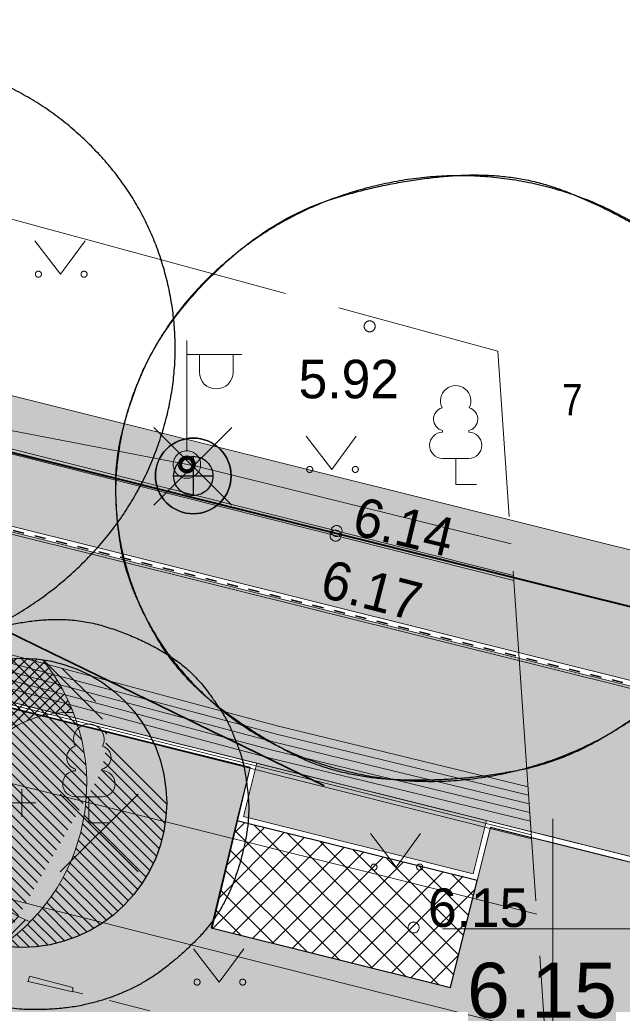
# Model space of a CAD drawing. Header units: metres. Extents: x 538891 to 1080079, y 6588829 to 13178720.
# Tile 566 of 656: x 539990 to 540001, y 6589299 to 6589317. Entities that reach past the tile are written whole.
import ezdxf

# ---------------------------------------------------------------- set-up
doc = ezdxf.new("R2010")
doc.units = ezdxf.units.M
doc.header["$LTSCALE"] = 0.4
for name, pattern in [('#9_VIA31', [1, 0.5, -0.5]), ('ASFBET', [3.125, 1.875, -1.25]), ('TOOPIIR', [17.5, 15, -2.5])]:
    doc.linetypes.add(name, pattern=pattern)
for name, color, linetype in [('DENDRO', 7, 'Continuous'), ('GEO', 7, 'Continuous'), ('KOLDE PST', 7, 'Continuous')]:
    doc.layers.add(name, color=color, linetype=linetype)
doc.styles.add('Arial Narrow', font='ARIALN.TTF')
doc.styles.add('HK Explorer Book', font='txt')
doc.styles.add('Swis721 Lt BT', font='swissl.ttf')
doc.linetypes.add('EP_KBL', pattern='A,0,[1,EP_KBL.shx,S=1,R=0,X=0,Y=-0.5],-18.999', length=18.999)
doc.linetypes.add('MP_KBL', pattern='A,0,[1,MP_KBL.shx,S=1,R=0,X=0,Y=-0.5],-18.999', length=18.999)
doc.linetypes.add('MP_OHL', pattern='A,0,[1,MP_OHL.shx,S=1,R=0,X=0,Y=-1.25],-79.9975', length=79.9975)

# ---------------------------------------------------------------- blocks, each defined once
blk = doc.blocks.new('#9_019061_PP_TL (2D)')
at = {"linetype": 'Continuous', "lineweight": 0, "true_color": 0xffdf7f}
blk.add_hatch(color=41, dxfattribs=at).paths.add_polyline_path([(540078.003, 6589286.742), (539977.647, 6589311.778), (539969.908, 6589313.555), (539852.414, 6589342.431), (539846.47, 6589343.924), (539792.574, 6589357.385), (539787.216, 6589358.722), (539640.499, 6589395.8), (539628.265, 6589398.679), (539563.853, 6589414.964), (539555.977, 6589416.819), (539478.729, 6589436.237), (539478.412, 6589434.976), (539555.642, 6589415.563), (539563.534, 6589413.704), (539630.826, 6589396.691), (539632.563, 6589396.291), (539640.055, 6589394.571), (539786.85, 6589357.474), (539792.259, 6589356.124), (539846.155, 6589342.663), (539852.104, 6589341.168), (539969.597, 6589312.292), (539977.344, 6589310.514), (540019.725, 6589299.941), (540032.932, 6589296.647), (540077.689, 6589285.481), (540077.696, 6589285.479)])
at = {"linetype": 'Continuous', "lineweight": 0, "true_color": 0xadadad}
h = blk.add_hatch(color=253, dxfattribs=at)
edge = h.paths.add_edge_path()
edge.add_line((539477.763, 6589431.943), (539486.257, 6589429.808))
edge.add_line((539486.257, 6589429.808), (539486.111, 6589429.226))
edge.add_line((539486.111, 6589429.226), (539487.565, 6589428.86))
edge.add_line((539487.565, 6589428.86), (539487.712, 6589429.442))
edge.add_line((539487.712, 6589429.442), (539555.659, 6589412.363))
edge.add_line((539555.659, 6589412.363), (539562.756, 6589410.649))
edge.add_line((539562.756, 6589410.649), (539566.807, 6589409.679))
edge.add_line((539566.807, 6589409.679), (539620.112, 6589396.202))
edge.add_arc((539619.597, 6589394.166), 2.1, -13.6535, 75.8113, ccw=False)
edge.add_line((539621.638, 6589393.67), (539620.716, 6589389.878))
edge.add_line((539620.716, 6589389.878), (539624.409, 6589388.981))
edge.add_line((539624.409, 6589388.981), (539625.313, 6589392.701))
edge.add_arc((539627.353, 6589392.205), 2.1, 75.8112, 166.3466, ccw=False)
edge.add_line((539627.868, 6589394.241), (539632.602, 6589393.044))
edge.add_line((539632.602, 6589393.044), (539643.072, 6589390.611))
edge.add_line((539643.072, 6589390.611), (539786.037, 6589354.482))
edge.add_line((539786.037, 6589354.482), (539792.301, 6589352.918))
edge.add_line((539792.301, 6589352.918), (539845.344, 6589339.67))
edge.add_line((539845.344, 6589339.67), (539851.412, 6589338.146))
edge.add_line((539851.412, 6589338.146), (539860.749, 6589335.851))
edge.add_line((539860.749, 6589335.851), (539968.699, 6589309.321))
edge.add_line((539968.699, 6589309.321), (539969.227, 6589309.197))
edge.add_line((539969.227, 6589309.197), (539974.974, 6589307.85))
edge.add_line((539974.974, 6589307.85), (539975.888, 6589307.636))
edge.add_line((539975.888, 6589307.636), (539978.942, 6589306.92))
edge.add_line((539978.942, 6589306.92), (540047.125, 6589289.911))
edge.add_arc((540046.617, 6589287.873), 2.1, -13.971, 75.9922, ccw=False)
edge.add_line((540048.655, 6589287.366), (540047.815, 6589283.99))
edge.add_line((540047.815, 6589283.99), (540051.503, 6589283.073))
edge.add_line((540051.503, 6589283.073), (540052.341, 6589286.444))
edge.add_arc((540054.379, 6589285.937), 2.1, 75.9922, 166.029, ccw=False)
edge.add_line((540054.887, 6589287.974), (540076.817, 6589282.503))
edge.add_line((540076.817, 6589282.503), (540083.44, 6589280.809))
edge.add_line((540083.44, 6589280.809), (540088.494, 6589279.535))
edge.add_arc((540094.458, 6589303.195), 24.4, 255.8537, 302.8232)
edge.add_line((540107.684, 6589282.691), (540136.951, 6589301.569))
edge.add_arc((540138.089, 6589299.804), 2.1, 48.2667, 122.8232, ccw=False)
edge.add_line((540139.487, 6589301.372), (540137.771, 6589305.668))
edge.add_line((540137.771, 6589305.668), (540106.057, 6589285.212))
edge.add_arc((540094.458, 6589303.195), 21.4, 255.8537, 302.8232, ccw=False)
edge.add_line((540089.227, 6589282.444), (540083.948, 6589283.775))
edge.add_line((540083.948, 6589283.775), (540077.664, 6589285.384))
edge.add_line((540077.664, 6589285.384), (540032.908, 6589296.55))
edge.add_line((540032.908, 6589296.55), (540019.7, 6589299.844))
edge.add_line((540019.7, 6589299.844), (539977.321, 6589310.417))
edge.add_line((539977.321, 6589310.417), (539969.574, 6589312.195))
edge.add_line((539969.574, 6589312.195), (539852.079, 6589341.071))
edge.add_line((539852.079, 6589341.071), (539846.13, 6589342.566))
edge.add_line((539846.13, 6589342.566), (539792.234, 6589356.027))
edge.add_line((539792.234, 6589356.027), (539786.826, 6589357.377))
edge.add_line((539786.826, 6589357.377), (539640.031, 6589394.474))
edge.add_line((539640.031, 6589394.474), (539632.54, 6589396.194))
edge.add_line((539632.54, 6589396.194), (539630.802, 6589396.594))
edge.add_line((539630.802, 6589396.594), (539563.511, 6589413.607))
edge.add_line((539563.511, 6589413.607), (539555.618, 6589415.466))
edge.add_line((539555.618, 6589415.466), (539478.485, 6589434.855))
edge.add_line((539478.485, 6589434.855), (539477.763, 6589431.943))
blk.add_hatch(color=253, dxfattribs=at).paths.add_polyline_path([(539998.8, 6589301.967), (539998.558, 6589300.996), (539994.386, 6589302.037), (539994.628, 6589303.007)])
at = {"color": 26, "linetype": 'Continuous', "lineweight": 9, "true_color": 0x7f1f00, "flags": 128}
for points in [[(539478.378, 6589434.84), (539555.609, 6589415.427), (539563.501, 6589413.568), (539630.793, 6589396.555), (539632.531, 6589396.155), (539640.022, 6589394.435), (539786.816, 6589357.338), (539792.225, 6589355.988), (539846.121, 6589342.527), (539852.07, 6589341.033), (539969.565, 6589312.156), (539977.312, 6589310.378), (540019.691, 6589299.806), (540032.898, 6589296.511), (540077.654, 6589285.345), (540083.938, 6589283.736), (540089.218, 6589282.406, 0.207862), (540106.079, 6589285.178), (540137.895, 6589305.701)], [(539478.412, 6589434.976), (539555.642, 6589415.563), (539563.534, 6589413.704), (539630.826, 6589396.691), (539632.563, 6589396.291), (539640.055, 6589394.571), (539786.85, 6589357.474), (539792.259, 6589356.124), (539846.155, 6589342.663), (539852.104, 6589341.168), (539969.597, 6589312.292), (539977.344, 6589310.514), (540019.725, 6589299.941), (540032.932, 6589296.647), (540077.689, 6589285.481), (540083.973, 6589283.872), (540089.252, 6589282.541, 0.207862), (540106.003, 6589285.296), (540137.819, 6589305.818)]]:
    blk.add_lwpolyline(points, format="xyb", dxfattribs=at)
at = {"color": 26, "linetype": '#9_VIA31', "lineweight": 35, "true_color": 0x7f1f00, "flags": 128}
blk.add_lwpolyline([(538967.148, 6589597.12), (538965.773, 6589591.531), (538963.436, 6589580.669, 0.090401), (538963.194, 6589573.008), (538965.83, 6589555.415, 0.276139), (538973.235, 6589546.397), (538977.322, 6589545.185), (538983.151, 6589543.647, 0.054191), (538991.031, 6589542.458), (538997.302, 6589542.197, -0.05419), (539002.245, 6589541.451), (539020.515, 6589536.63), (539037.121, 6589531.45, 0.091075), (539048.373, 6589530.086), (539075.144, 6589531.72, -0.076752), (539091.29, 6589530.226), (539160.926, 6589512.781), (539209.534, 6589500.512), (539288.549, 6589480.453, 0.019126), (539291.643, 6589479.792), (539316.116, 6589475.538), (539397.213, 6589455.141), (539432.331, 6589446.274), (539471.482, 6589436.614), (539478.395, 6589434.908), (539555.625, 6589415.495), (539563.518, 6589413.636), (539630.809, 6589396.623), (539632.547, 6589396.223), (539640.038, 6589394.503), (539786.833, 6589357.406), (539792.242, 6589356.056), (539846.138, 6589342.595), (539852.087, 6589341.1), (539969.581, 6589312.224), (539977.328, 6589310.446), (540019.708, 6589299.874), (540032.915, 6589296.579), (540077.671, 6589285.413), (540083.955, 6589283.804), (540089.235, 6589282.474, 0.207862), (540106.041, 6589285.237), (540137.857, 6589305.759)], format="xyb", dxfattribs=at)
at = {"color": 41, "linetype": 'Continuous', "lineweight": 9, "true_color": 0xffdf7f, "flags": 128}
blk.add_lwpolyline([(539640.055, 6589394.571), (539786.85, 6589357.474), (539792.259, 6589356.124), (539846.155, 6589342.663), (539852.104, 6589341.168), (539969.597, 6589312.292), (539977.344, 6589310.514), (540019.725, 6589299.941), (540032.932, 6589296.647), (540077.689, 6589285.481), (540077.696, 6589285.479), (540078.003, 6589286.742), (539977.647, 6589311.778), (539969.908, 6589313.555), (539852.414, 6589342.431), (539846.47, 6589343.924), (539792.574, 6589357.385), (539787.216, 6589358.722), (539640.499, 6589395.8)], dxfattribs=at)
at = {"color": 251, "linetype": 'Continuous', "lineweight": 9, "true_color": 0x5b5b5b, "flags": 128}
blk.add_lwpolyline([(539643.072, 6589390.611), (539786.037, 6589354.482), (539792.301, 6589352.918), (539845.344, 6589339.67), (539851.412, 6589338.146), (539860.749, 6589335.851), (539968.699, 6589309.321), (539969.227, 6589309.197), (539974.974, 6589307.85), (539975.888, 6589307.636), (539978.942, 6589306.92), (540047.125, 6589289.911, -0.414025)], format="xyb", dxfattribs=at)
blk.add_lwpolyline([(540032.908, 6589296.55), (540019.7, 6589299.844), (539977.321, 6589310.417), (539969.574, 6589312.195), (539852.079, 6589341.071), (539846.13, 6589342.566), (539792.234, 6589356.027), (539786.826, 6589357.377), (539640.031, 6589394.474)], dxfattribs=at)
at = {"color": 5, "linetype": 'Continuous', "lineweight": 40, "true_color": 0x0000ff, "flags": 128}
blk.add_lwpolyline([(539980.598, 6589314.023), (539980.382, 6589313.156, 0.414025), (539981.839, 6589310.733), (540020.039, 6589301.203, 0.462534), (540022.517, 6589302.979)], format="xyb", dxfattribs=at)
at = {"color": 5, "linetype": 'Continuous', "lineweight": 35, "true_color": 0x0000ff, "flags": 128}
blk.add_lwpolyline([(539989.811, 6589305.542), (539990.33, 6589305.289), (539990.922, 6589305), (539991.249, 6589304.841), (539991.534, 6589304.702), (539992.168, 6589304.394), (539992.89, 6589304.041), (539993.086, 6589303.946), (539993.875, 6589303.562), (539994.005, 6589303.498), (539994.12, 6589303.442), (539994.924, 6589303.05), (539995.843, 6589302.603), (539995.843, 6589302.602), (539995.849, 6589302.6)], dxfattribs=at)
at = {"color": 144, "linetype": 'Continuous', "lineweight": 9, "true_color": 0x007299, "flags": 128}
for points in [[(540048.31, 6589285.98), (540048.655, 6589287.366, 0.414025), (540047.125, 6589289.911), (539998.8, 6589301.967), (539998.558, 6589300.996), (539994.386, 6589302.037), (539994.628, 6589303.007), (539978.942, 6589306.92), (539975.888, 6589307.635)], [(540048.237, 6589286.101), (540048.558, 6589287.39, 0.414025), (540047.101, 6589289.814), (539998.873, 6589301.845), (539998.631, 6589300.875), (539994.265, 6589301.964), (539994.507, 6589302.935), (539978.919, 6589306.823), (539975.894, 6589307.531)]]:
    blk.add_lwpolyline(points, format="xyb", dxfattribs=at)
at = {"color": 251, "linetype": 'Continuous', "lineweight": 9, "true_color": 0x5b5b5b, "flags": 128}
blk.add_lwpolyline([(539998.8, 6589301.967), (539998.558, 6589300.996), (539994.386, 6589302.037), (539994.628, 6589303.007)], close=True, dxfattribs=at)
at = {"color": 5, "true_color": 0x0000ff, "insert": (539998.446, 6589298.877), "char_height": 1, "attachment_point": 4, "line_spacing_factor": 1.004016, "style": 'Swis721 Lt BT'}
blk.add_mtext('6.15', dxfattribs=at)
blk = doc.blocks.new('KOLDE PST TL')
at = {"color": 7}
blk.add_blockref('#9_019061_PP_TL (2D)', (0, 0), dxfattribs=at)
blk = doc.blocks.new('#13_Kolde pst HP -xref$0$likvideeritav')
at = {"color": 1, "linetype": 'Continuous', "lineweight": 25, "true_color": 0xff0000}
for p, q in [((0.707, -0.707), (-0.707, 0.707)), ((0.707, 0.707), (-0.707, -0.707))]:
    blk.add_line(p, q, dxfattribs=at)
blk = doc.blocks.new('#13_Kolde pst HP -xref$0$puu 26')
at = {"linetype": 'Continuous', "lineweight": 5, "true_color": 0x5ec967}
h = blk.add_hatch(dxfattribs=at)
h.set_pattern_fill('#13_ANSI31', color=93, style=0, pattern_type=2)
h.set_pattern_definition([(135, (-218818.79068, -2639434.54431), (-0.0942926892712, -0.0942926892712), [])])
edge = h.paths.add_edge_path()
edge.add_arc((547044.584, 6598586.707), 3.57, -55.6186, 39.1739, ccw=False)
edge.add_line((547046.6, 6598583.76), (547048.295, 6598586.71))
edge.add_arc((547046.977, 6598587.468), 1.521, 330.115, 450)
edge.add_arc((547046.977, 6598586.361), 2.628, 90, 180)
edge.add_arc((547046.977, 6598586.361), 2.628, 180, 270)
edge.add_arc((547046.977, 6598586.361), 2.628, 270, 360)
edge.add_line((547049.605, 6598586.361), (547047.351, 6598588.962))
at = {"linetype": 'Continuous', "lineweight": 5, "true_color": 0x00cc66}
h = blk.add_hatch(dxfattribs=at)
h.set_pattern_fill('#13_ANSI31_1', color=112, style=0, pattern_type=2)
h.set_pattern_definition([(45, (-218818.79068, -2639434.54431), (-0.0942926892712, 0.0942926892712), [])])
edge = h.paths.add_edge_path()
edge.add_arc((547044.584, 6598586.707), 3.57, 21.2491, 39.1739)
edge.add_arc((547046.977, 6598586.361), 2.628, 81.8007, 180)
edge.add_arc((547046.977, 6598586.361), 2.628, 180, 261.7546)
edge.add_arc((547044.584, 6598586.707), 3.57, 304.3814, 315.4139)
edge.add_arc((547047.826, 6598586.037), 1.965, 168.3315, 249.1605, ccw=False)
edge.add_arc((547047.826, 6598586.037), 1.965, 87.5025, 168.3315, ccw=False)
at = {"color": 114, "linetype": 'Continuous', "lineweight": 5, "true_color": 0x00994c}
for p, q in [((547046.977, 6598586.107), (547046.977, 6598586.615)), ((547046.723, 6598586.361), (547047.231, 6598586.361))]:
    blk.add_line(p, q, dxfattribs=at)
at = {"color": 13, "linetype": 'Continuous', "lineweight": 30, "true_color": 0xd8524f, "flags": 128}
blk.add_lwpolyline([(547049.605, 6598586.361), (547049.592, 6598586.103), (547049.554, 6598585.848), (547049.491, 6598585.598), (547049.405, 6598585.355), (547049.294, 6598585.122), (547049.162, 6598584.901), (547049.008, 6598584.694), (547048.835, 6598584.503), (547048.644, 6598584.329), (547048.437, 6598584.176), (547048.215, 6598584.043), (547047.982, 6598583.933), (547047.74, 6598583.846), (547047.489, 6598583.783), (547047.234, 6598583.746), (547046.977, 6598583.733), (547046.719, 6598583.746), (547046.464, 6598583.783), (547046.214, 6598583.846), (547045.971, 6598583.933), (547045.738, 6598584.043), (547045.517, 6598584.176), (547045.31, 6598584.329), (547045.118, 6598584.503), (547044.945, 6598584.694), (547044.792, 6598584.901), (547044.659, 6598585.122), (547044.549, 6598585.355), (547044.462, 6598585.598), (547044.399, 6598585.848), (547044.361, 6598586.103), (547044.349, 6598586.361), (547044.361, 6598586.618), (547044.399, 6598586.873), (547044.462, 6598587.124), (547044.549, 6598587.366), (547044.659, 6598587.6), (547044.792, 6598587.821), (547044.945, 6598588.028), (547045.118, 6598588.219), (547045.31, 6598588.392), (547045.517, 6598588.546), (547045.738, 6598588.678), (547045.971, 6598588.789), (547046.214, 6598588.876), (547046.464, 6598588.938), (547046.719, 6598588.976), (547046.977, 6598588.989), (547047.234, 6598588.976), (547047.489, 6598588.938), (547047.74, 6598588.876), (547047.982, 6598588.789), (547048.215, 6598588.678), (547048.437, 6598588.546), (547048.644, 6598588.392), (547048.835, 6598588.219), (547049.008, 6598588.028), (547049.162, 6598587.821), (547049.294, 6598587.6), (547049.405, 6598587.366), (547049.491, 6598587.124), (547049.554, 6598586.873), (547049.592, 6598586.618)], close=True, dxfattribs=at)
at = {"color": 112, "linetype": 'Continuous', "lineweight": 5, "true_color": 0x00cc66, "flags": 128}
for points in [[(547046.6, 6598583.76, 0.209805), (547048.117, 6598586.196, 0.209805), (547047.351, 6598588.962)], [(547047.911, 6598588.001, 0.368072), (547045.901, 6598586.435, 0.368072), (547047.126, 6598584.2)]]:
    blk.add_lwpolyline(points, format="xyb", dxfattribs=at)
blk = doc.blocks.new('#13_KOLDE TAIM (2D)')
at = {"linetype": 'Continuous', "lineweight": 0, "true_color": 0xc4f877}
h = blk.add_hatch(color=71, dxfattribs=at)
edge = h.paths.add_edge_path()
edge.add_line((539980.598, 6589314.023), (539980.382, 6589313.156))
edge.add_arc((539982.323, 6589312.673), 2, 166.029, 255.9922)
edge.add_line((539981.839, 6589310.733), (540020.039, 6589301.203))
edge.add_arc((540020.523, 6589303.143), 2, 255.9922, 355.2809)
edge.add_line((540022.517, 6589302.979), (540021.52, 6589303.061))
edge.add_arc((540020.523, 6589303.143), 1, 255.9922, 355.2809, ccw=False)
edge.add_line((540020.281, 6589302.173), (539982.081, 6589311.703))
edge.add_arc((539982.323, 6589312.673), 1, 166.029, 255.9922, ccw=False)
edge.add_line((539981.353, 6589312.915), (539981.568, 6589313.782))
edge.add_line((539981.568, 6589313.782), (539980.751, 6589314.289))
edge.add_line((539980.751, 6589314.289), (539980.598, 6589314.023))
blk.add_hatch(color=71, dxfattribs=at).paths.add_polyline_path([(540029.186, 6589294.284), (540028.656, 6589292.161), (540028.411, 6589291.62), (540027.823, 6589291.049), (540027.215, 6589290.805), (540026.366, 6589290.821), (540016.317, 6589293.321), (540015.966, 6589291.914), (539981.92, 6589300.384), (539979.435, 6589301.452), (539977.973, 6589302.685), (539977.11, 6589303.802), (539976.341, 6589305.368), (539975.943, 6589306.542), (539975.894, 6589307.531), (539994.506, 6589302.93), (539993.82, 6589300.014), (539998.147, 6589298.935), (539998.871, 6589301.838)])
at = {"linetype": 'Continuous', "lineweight": 5, "true_color": 0xcc9900}
h = blk.add_hatch(dxfattribs=at)
h.set_pattern_fill('#13_ANSI37', color=42, style=0, pattern_type=2)
h.set_pattern_definition([(45, (0, 0), (-0.224506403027, 0.224506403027), []), (135, (0, 0), (-0.224506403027, -0.224506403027), [])])
h.paths.add_polyline_path([(539998.147, 6589298.935), (539998.631, 6589300.875), (539994.265, 6589301.964), (539993.799, 6589300.019)])
at = {"color": 71, "linetype": 'Continuous', "lineweight": 5, "true_color": 0xc4f877, "flags": 128}
blk.add_lwpolyline([(539980.598, 6589314.023), (539980.382, 6589313.156, 0.414025), (539981.839, 6589310.733), (540020.039, 6589301.203, 0.462534), (540022.517, 6589302.979), (540021.52, 6589303.061, -0.462534), (540020.281, 6589302.173), (539982.081, 6589311.703, -0.414025), (539981.353, 6589312.915), (539981.568, 6589313.782), (539980.751, 6589314.289)], format="xyb", close=True, dxfattribs=at)
blk.add_lwpolyline([(540029.186, 6589294.284), (540028.656, 6589292.161), (540028.411, 6589291.62), (540027.823, 6589291.049), (540027.215, 6589290.805), (540026.366, 6589290.821), (540016.317, 6589293.321), (540015.966, 6589291.914), (539981.92, 6589300.384), (539979.435, 6589301.452), (539977.973, 6589302.685), (539977.11, 6589303.802), (539976.341, 6589305.368), (539975.943, 6589306.542), (539975.894, 6589307.531), (539994.506, 6589302.93), (539993.82, 6589300.014), (539998.147, 6589298.935), (539998.871, 6589301.838)], close=True, dxfattribs=at)
at = {"color": 42, "linetype": 'Continuous', "lineweight": 25, "true_color": 0xcc9900, "flags": 128}
blk.add_lwpolyline([(539998.147, 6589298.935), (539998.631, 6589300.875), (539994.265, 6589301.964), (539993.799, 6589300.019)], close=True, dxfattribs=at)
at = {"color": 1, "true_color": 0xff0000}
for p in [(539993.47, 6589308.401), (539991.769, 6589301.74)]:
    blk.add_blockref('#13_Kolde pst HP -xref$0$likvideeritav', p, dxfattribs=at)
at = {"color": 92, "true_color": 0x00cc00}
blk.add_blockref('#13_Kolde pst HP -xref$0$puu 26', (-7056.611, -9284.073), dxfattribs=at)
blk = doc.blocks.new('Kolde pst Taim')
at = {"color": 13, "true_color": 0xff4646}
blk.add_blockref('#13_KOLDE TAIM (2D)', (0, 0), dxfattribs=at)
blk = doc.blocks.new('#15_Kolde pst ELV-3 (2D)')
at = {"color": 1, "linetype": 'Continuous', "lineweight": 25, "true_color": 0xff0000}
for p, q in [((539993.476, 6589308.582), (539993.476, 6589307.87)), ((539993.12, 6589308.226), (539993.832, 6589308.226))]:
    blk.add_line(p, q, dxfattribs=at)
at = {"color": 1, "linetype": 'Continuous', "lineweight": 25, "true_color": 0xff0000, "flags": 128}
for points in [[(539994.164, 6589308.226), (539994.16, 6589308.159), (539994.15, 6589308.092), (539994.134, 6589308.027), (539994.111, 6589307.963), (539994.083, 6589307.902), (539994.048, 6589307.844), (539994.008, 6589307.79), (539993.962, 6589307.74), (539993.912, 6589307.695), (539993.858, 6589307.654), (539993.8, 6589307.62), (539993.739, 6589307.591), (539993.676, 6589307.568), (539993.61, 6589307.552), (539993.543, 6589307.542), (539993.476, 6589307.539), (539993.409, 6589307.542), (539993.342, 6589307.552), (539993.276, 6589307.568), (539993.213, 6589307.591), (539993.152, 6589307.62), (539993.094, 6589307.654), (539993.04, 6589307.695), (539992.99, 6589307.74), (539992.944, 6589307.79), (539992.904, 6589307.844), (539992.869, 6589307.902), (539992.841, 6589307.963), (539992.818, 6589308.027), (539992.801, 6589308.092), (539992.792, 6589308.159), (539992.788, 6589308.226), (539992.792, 6589308.294), (539992.801, 6589308.36), (539992.818, 6589308.426), (539992.841, 6589308.489), (539992.869, 6589308.55), (539992.904, 6589308.608), (539992.944, 6589308.663), (539992.99, 6589308.713), (539993.04, 6589308.758), (539993.094, 6589308.798), (539993.152, 6589308.833), (539993.213, 6589308.862), (539993.276, 6589308.884), (539993.342, 6589308.901), (539993.409, 6589308.911), (539993.476, 6589308.914), (539993.543, 6589308.911), (539993.61, 6589308.901), (539993.676, 6589308.884), (539993.739, 6589308.862), (539993.8, 6589308.833), (539993.858, 6589308.798), (539993.912, 6589308.758), (539993.962, 6589308.713), (539994.008, 6589308.663), (539994.048, 6589308.608), (539994.083, 6589308.55), (539994.111, 6589308.489), (539994.134, 6589308.426), (539994.15, 6589308.36), (539994.16, 6589308.294)], [(539993.832, 6589308.226), (539993.83, 6589308.191), (539993.825, 6589308.157), (539993.817, 6589308.123), (539993.805, 6589308.09), (539993.79, 6589308.059), (539993.772, 6589308.029), (539993.751, 6589308.001), (539993.728, 6589307.975), (539993.702, 6589307.951), (539993.674, 6589307.93), (539993.644, 6589307.912), (539993.612, 6589307.897), (539993.579, 6589307.886), (539993.545, 6589307.877), (539993.511, 6589307.872), (539993.476, 6589307.87), (539993.441, 6589307.872), (539993.407, 6589307.877), (539993.373, 6589307.886), (539993.34, 6589307.897), (539993.308, 6589307.912), (539993.278, 6589307.93), (539993.25, 6589307.951), (539993.224, 6589307.975), (539993.201, 6589308.001), (539993.18, 6589308.029), (539993.162, 6589308.059), (539993.147, 6589308.09), (539993.135, 6589308.123), (539993.127, 6589308.157), (539993.122, 6589308.191), (539993.12, 6589308.226), (539993.122, 6589308.261), (539993.127, 6589308.296), (539993.135, 6589308.33), (539993.147, 6589308.363), (539993.162, 6589308.394), (539993.18, 6589308.424), (539993.201, 6589308.452), (539993.224, 6589308.478), (539993.25, 6589308.501), (539993.278, 6589308.522), (539993.308, 6589308.54), (539993.34, 6589308.555), (539993.373, 6589308.567), (539993.407, 6589308.575), (539993.441, 6589308.581), (539993.476, 6589308.582), (539993.511, 6589308.581), (539993.545, 6589308.575), (539993.579, 6589308.567), (539993.612, 6589308.555), (539993.644, 6589308.54), (539993.674, 6589308.522), (539993.702, 6589308.501), (539993.728, 6589308.478), (539993.751, 6589308.452), (539993.772, 6589308.424), (539993.79, 6589308.394), (539993.805, 6589308.363), (539993.817, 6589308.33), (539993.825, 6589308.296), (539993.83, 6589308.261)], [(539993.832, 6589308.226), (539993.83, 6589308.191), (539993.825, 6589308.157), (539993.817, 6589308.123), (539993.805, 6589308.09), (539993.79, 6589308.059), (539993.772, 6589308.029), (539993.751, 6589308.001), (539993.728, 6589307.975), (539993.702, 6589307.951), (539993.674, 6589307.93), (539993.644, 6589307.912), (539993.612, 6589307.897), (539993.579, 6589307.886), (539993.545, 6589307.877), (539993.511, 6589307.872), (539993.476, 6589307.87), (539993.441, 6589307.872), (539993.407, 6589307.877), (539993.373, 6589307.886), (539993.34, 6589307.897), (539993.308, 6589307.912), (539993.278, 6589307.93), (539993.25, 6589307.951), (539993.224, 6589307.975), (539993.201, 6589308.001), (539993.18, 6589308.029), (539993.162, 6589308.059), (539993.147, 6589308.09), (539993.135, 6589308.123), (539993.127, 6589308.157), (539993.122, 6589308.191), (539993.12, 6589308.226), (539993.122, 6589308.261), (539993.127, 6589308.296), (539993.135, 6589308.33), (539993.147, 6589308.363), (539993.162, 6589308.394), (539993.18, 6589308.424), (539993.201, 6589308.452), (539993.224, 6589308.478), (539993.25, 6589308.501), (539993.278, 6589308.522), (539993.308, 6589308.54), (539993.34, 6589308.555), (539993.373, 6589308.567), (539993.407, 6589308.575), (539993.441, 6589308.581), (539993.476, 6589308.582), (539993.511, 6589308.581), (539993.545, 6589308.575), (539993.579, 6589308.567), (539993.612, 6589308.555), (539993.644, 6589308.54), (539993.674, 6589308.522), (539993.702, 6589308.501), (539993.728, 6589308.478), (539993.751, 6589308.452), (539993.772, 6589308.424), (539993.79, 6589308.394), (539993.805, 6589308.363), (539993.817, 6589308.33), (539993.825, 6589308.296), (539993.83, 6589308.261)]]:
    blk.add_lwpolyline(points, close=True, dxfattribs=at)
blk.add_lwpolyline([(539994.164, 6589308.226, 0.414214), (539993.476, 6589308.914, 0.414214), (539992.788, 6589308.226, 0.414214), (539993.476, 6589307.539, 0.414214), (539994.164, 6589308.226)], format="xyb", close=True, dxfattribs=at)
blk = doc.blocks.new('Kolde pst EL')
at = {"color": 13, "true_color": 0xff4646}
blk.add_blockref('#15_Kolde pst ELV-3 (2D)', (0, 0), dxfattribs=at)
blk = doc.blocks.new('MEPOST')
at = {"color": 7, "linetype": 'Continuous', "lineweight": 9, "flags": 128}
blk.add_lwpolyline([(0.5, 0), (0.498, -0.049), (0.49, -0.098), (0.478, -0.145), (0.462, -0.191), (0.441, -0.236), (0.416, -0.278), (0.387, -0.317), (0.354, -0.354), (0.317, -0.387), (0.278, -0.416), (0.236, -0.441), (0.191, -0.462), (0.145, -0.478), (0.098, -0.49), (0.049, -0.498), (0, -0.5), (-0.049, -0.498), (-0.098, -0.49), (-0.145, -0.478), (-0.191, -0.462), (-0.236, -0.441), (-0.278, -0.416), (-0.317, -0.387), (-0.354, -0.354), (-0.387, -0.317), (-0.416, -0.278), (-0.441, -0.236), (-0.462, -0.191), (-0.478, -0.145), (-0.49, -0.098), (-0.498, -0.049), (-0.5, 0), (-0.498, 0.049), (-0.49, 0.098), (-0.478, 0.145), (-0.462, 0.191), (-0.441, 0.236), (-0.416, 0.278), (-0.387, 0.317), (-0.354, 0.354), (-0.317, 0.387), (-0.278, 0.416), (-0.236, 0.441), (-0.191, 0.462), (-0.145, 0.478), (-0.098, 0.49), (-0.049, 0.498), (0, 0.5), (0.049, 0.498), (0.098, 0.49), (0.145, 0.478), (0.191, 0.462), (0.236, 0.441), (0.278, 0.416), (0.317, 0.387), (0.354, 0.354), (0.387, 0.317), (0.416, 0.278), (0.441, 0.236), (0.462, 0.191), (0.478, 0.145), (0.49, 0.098), (0.498, 0.049)], close=True, dxfattribs=at)
at = {"color": 252, "linetype": 'Continuous', "lineweight": 120, "true_color": 0x888888, "flags": 128}
blk.add_lwpolyline([(-0.25, 0, 0.414214), (0, -0.25, 0.414214), (0.25, 0, 0.414214), (0, 0.25, 0.414214)], format="xyb", close=True, dxfattribs=at)
blk = doc.blocks.new('VAPOST')
at = {"color": 7, "linetype": 'Continuous', "lineweight": 9}
for p, q in [((0, 0.5), (0, 4.5)), ((0, 4), (2, 4)), ((0.453, 3.358), (0.453, 4)), ((1.679, 3.358), (1.679, 4))]:
    blk.add_line(p, q, dxfattribs=at)
blk.add_arc((1.066, 3.358), 0.613, 180, 0, dxfattribs=at)
blk = doc.blocks.new('LEHTP1')
at = {"color": 252, "linetype": 'Continuous', "lineweight": 9, "true_color": 0x888888}
for p, q in [((-0.48, 1.96), (-0.48, 1.9)), ((0.48, 1.96), (0.48, 1.9)), ((0.48, 0.95), (-0.48, 0.95)), ((0, 0), (0, 0.95)), ((0.76, 0), (0, 0))]:
    blk.add_line(p, q, dxfattribs=at)
for centre, radius, start, end in [((0, 3.04), 0.554, 332.5799, 207.4201), ((-0.38, 2.375), 0.425, 105.2441, 257.079), ((0.38, 2.375), 0.425, 282.921, 74.7559), ((-0.475, 1.425), 0.475, 90, 270), ((0.475, 1.425), 0.475, 270, 90)]:
    blk.add_arc(centre, radius, start, end, dxfattribs=at)
blk = doc.blocks.new('VKORIS')
at = {"color": 7, "linetype": 'Continuous', "lineweight": 9}
for p, q in [((0, 4), (0, -4)), ((-4, 0), (4, 0))]:
    blk.add_line(p, q, dxfattribs=at)
blk = doc.blocks.new('MURU')
at = {"color": 7, "linetype": 'Continuous', "lineweight": 9}
for p, q in [((-0.927, 1.213), (0, 0)), ((0, 0), (0.891, 1.213))]:
    blk.add_line(p, q, dxfattribs=at)
for points in [[(-0.908, 0.028), (-0.901, 0.057), (-0.859, 0.099), (-0.802, 0.114), (-0.745, 0.099), (-0.703, 0.057), (-0.688, 0), (-0.703, -0.057), (-0.745, -0.099), (-0.802, -0.114), (-0.859, -0.099), (-0.901, -0.057), (-0.916, 0), (-0.908, 0.028)], [(0.749, 0.028), (0.757, 0.057), (0.799, 0.099), (0.856, 0.114), (0.912, 0.099), (0.954, 0.057), (0.969, 0), (0.954, -0.057), (0.912, -0.099), (0.856, -0.114), (0.799, -0.099), (0.757, -0.057), (0.742, 0), (0.749, 0.028)]]:
    blk.add_open_spline(points, degree=2, dxfattribs=at)

msp = doc.modelspace()

# ---------------------------------------------------------------- linework, layer by layer
at = {"layer": 'DENDRO', "color": 5, "linetype": 'Continuous', "lineweight": 25, "true_color": 0x0000ff}
for points in [[(539983.2428, 6589314.2683), (539984.3892, 6589315.3182), (539987.4539, 6589316.0929), (539990.4692, 6589315.3348), (539992.6272, 6589313.2471), (539993.3496, 6589310.3891), (539992.4429, 6589307.5267), (539990.15, 6589305.4268), (539987.0853, 6589304.6522), (539984.07, 6589305.4102), (539981.912, 6589307.498), (539981.1896, 6589310.3559), (539982.0963, 6589313.2184), (539983.2428, 6589314.2683)], [(539993.9725, 6589312.0292), (539995.1437, 6589313.0801), (539998.2627, 6589313.8685), (540001.3225, 6589313.1322), (540003.5033, 6589311.0685), (540004.2207, 6589308.2303), (540003.2826, 6589305.3781), (540000.9401, 6589303.2762), (539997.8212, 6589302.4878), (539994.7613, 6589303.2241), (539992.5805, 6589305.2879), (539991.8631, 6589308.1261), (539992.8013, 6589310.9783), (539993.9725, 6589312.0292)]]:
    msp.add_open_spline(points, degree=2, dxfattribs=at)
msp.add_open_spline([(540003.862, 6589309.6494), (540003.8516, 6589309.6907), (540003.8411, 6589309.7321), (540003.6364, 6589310.5027), (540002.6301, 6589312.0397), (540001.1708, 6589313.0227), (539999.3141, 6589313.758), (539997.0622, 6589313.5982), (539994.8684, 6589312.8903), (539992.8778, 6589310.9602), (539992.0735, 6589308.8915), (539992.0675, 6589307.3901), (539992.3104, 6589306.2147), (539993.1231, 6589304.7035), (539994.3943, 6589303.6422), (539996.068, 6589302.7546), (539998.2741, 6589302.658), (540000.5386, 6589303.1069), (540002.8259, 6589304.8694), (540003.9038, 6589306.9715), (540004.0625, 6589308.7916), (540003.8829, 6589309.5666), (540003.8725, 6589309.608), (540003.862, 6589309.6494)], degree=2, knots=[0, 0, 0, 0.0029561, 0.0029561, 0.0581828, 0.1134095, 0.1686363, 0.223863, 0.2790897, 0.3343165, 0.3895432, 0.44477, 0.4999967, 0.5552234, 0.6104502, 0.6656769, 0.7209036, 0.7761304, 0.8313571, 0.8865838, 0.9418106, 0.9970373, 0.9970373, 1, 1, 1], dxfattribs=at)
at = {"layer": 'DENDRO', "color": 30, "linetype": 'Continuous', "lineweight": 25, "true_color": 0xff7f00}
msp.add_open_spline([(539987.3678, 6589300.7059), (539987.379, 6589300.6777), (539987.3902, 6589300.6496), (539987.6054, 6589300.1225), (539988.5012, 6589299.1264), (539989.8953, 6589298.5434), (539991.1209, 6589298.5219), (539992.1137, 6589298.7711), (539993.0066, 6589299.2711), (539994.0585, 6589300.3238), (539994.5313, 6589301.882), (539994.4115, 6589302.9651), (539994.2418, 6589303.4341), (539994.0457, 6589303.8944), (539993.3911, 6589304.7734), (539992.3335, 6589305.3651), (539991.2377, 6589305.6679), (539989.9849, 6589305.5263), (539989.0282, 6589305.1462), (539987.8112, 6589304.212), (539987.1194, 6589302.6249), (539987.1463, 6589301.2937), (539987.3455, 6589300.7622), (539987.3566, 6589300.7341), (539987.3678, 6589300.7059)], degree=2, knots=[0, 0, 0, 0.0027859, 0.0027859, 0.0551238, 0.1074616, 0.1597995, 0.2121374, 0.2644752, 0.3168131, 0.369151, 0.4214888, 0.4738267, 0.5261645, 0.5785024, 0.6308403, 0.6831781, 0.735516, 0.7878539, 0.8401917, 0.8925296, 0.9448675, 0.9972053, 0.9972053, 1, 1, 1], dxfattribs=at)
at = {"layer": 'GEO', "color": 8, "linetype": 'ASFBET', "lineweight": 9, "true_color": 0x7d7d7d}
for p, q in [((539989.254, 6589299.345), (539990.477, 6589299.043)), ((539999.961, 6589296.693), (539991.2927, 6589298.8616))]:
    msp.add_line(p, q, dxfattribs=at)
at = {"layer": 'GEO', "color": 8, "linetype": 'TOOPIIR', "lineweight": 9, "true_color": 0x7d7d7d, "flags": 128}
msp.add_lwpolyline([(540009.728, 6589274.9396), (540007.9291, 6589283.6289), (539999.961, 6589296.693), (539999.0028, 6589310.4914), (539982.048, 6589315.103), (539968.23, 6589319.624), (539923.0062, 6589331.3898), (539909.1598, 6589323.7597), (539879.4137, 6589305.7855), (539866.718, 6589299.632), (539825.489, 6589273.6106), (539801.0362, 6589257.5566), (539784.2601, 6589247.5892), (539791.917, 6589237.292), (539811.1602, 6589201.8497), (539830.4327, 6589165.9875), (539829.9209, 6589164.7033), (539851.006, 6589125.569), (539858.994, 6589114.02), (539868.46, 6589099.0162), (539872.4814, 6589092.3517), (539891.371, 6589065.8965), (539936.7409, 6588993.1706), (540012.911, 6589042.2881), (540056.8358, 6589068.4128), (540079.5427, 6589082.4151), (540055.254, 6589125.2135), (540035.056, 6589162.5293), (540031.7637, 6589169.1877), (540025.659, 6589166.0347), (540017.2916, 6589182.4141), (540021.5537, 6589185.0254), (540011.9445, 6589204.4642), (539991.9088, 6589243.8962), (540003.1152, 6589249.6375), (540014.0907, 6589246.6002), (540015.6053, 6589252.8138), (540016.6856, 6589258.0436), (540013.746, 6589258.7749), (540014.554, 6589261.666), (540015.7891, 6589267.0477), (540013.1293, 6589268.0319), (540010.9042, 6589270.1926)], close=True, dxfattribs=at)
at = {"layer": 'GEO', "color": 8, "linetype": 'MP_KBL', "lineweight": 9, "true_color": 0x7d7d7d, "flags": 128}
msp.add_lwpolyline([(539915.5066, 6589327.2572), (539916.0137, 6589327.1327), (539916.3059, 6589327.4391), (539916.3696, 6589327.0608), (539924.6243, 6589324.9448), (539924.879, 6589325.31), (539924.9148, 6589324.9092), (539933.8158, 6589322.7326), (539934.0197, 6589322.987), (539934.1085, 6589322.657), (539942.164, 6589320.6878), (539942.4607, 6589321.0118), (539942.5589, 6589320.6469), (539953.176, 6589318.009), (539953.644, 6589318.2668), (539953.768, 6589317.785), (539962.345, 6589315.292), (539966.933, 6589314.874), (539967.0687, 6589314.9425), (539967.485, 6589314.685), (539968.943, 6589314.334), (539969.108, 6589314.378), (539977.703, 6589312.185), (539984.117, 6589310.762), (539985.8157, 6589310.2981), (539986.336, 6589310.006), (539986.608, 6589309.734), (539993.526, 6589308.402), (539999.2458, 6589306.9919)], dxfattribs=at)
at = {"layer": 'GEO', "color": 8, "linetype": 'EP_KBL', "lineweight": 9, "true_color": 0x7d7d7d, "flags": 128}
for points in [[(539809.1758, 6589238.6138), (539807.1553, 6589239.749), (539805.2705, 6589242.7235), (539805.3247, 6589242.9634), (539817.1386, 6589249.0852), (539825.5328, 6589253.7451), (539847.5801, 6589265.9033), (539880.1343, 6589283.567), (539907.3962, 6589298.679), (539912.6785, 6589318.0824), (539912.6785, 6589318.0824), (539912.6785, 6589318.0824), (539913.7046, 6589321.8515), (539950.3994, 6589312.5571), (539999.7131, 6589300.263)], [(540022.861, 6589175.3939), (540017.5949, 6589185.4914), (540012.6164, 6589191.449), (539999.8317, 6589218.4672), (539993.6509, 6589230.2138), (539970.4425, 6589272.3322), (539967.9328, 6589277.756), (539966.6212, 6589286.2117), (539963.707, 6589307.4507), (539963.4019, 6589311.254), (539967.9233, 6589310.2838), (539979.7256, 6589307.7639), (539983.4449, 6589306.7751), (539995.0224, 6589303.6808), (539999.5521, 6589302.5815)], [(540022.9283, 6589175.427), (540017.6576, 6589185.5333), (540012.6801, 6589191.4897), (539999.8988, 6589218.5008), (539993.7169, 6589230.2493), (539970.5095, 6589272.3661), (539968.0056, 6589277.7774), (539966.6955, 6589286.2219), (539963.7816, 6589307.4588), (539963.4909, 6589311.0825), (539967.8864, 6589310.1383), (539979.7011, 6589307.6158), (539983.4062, 6589306.6302), (539994.9854, 6589303.5354), (539999.563, 6589302.4245)], [(540022.9955, 6589175.4601), (540017.7183, 6589185.5777), (540012.7438, 6589191.5304), (539999.9659, 6589218.5343), (539993.783, 6589230.2849), (539970.5764, 6589272.4), (539968.0784, 6589277.7987), (539966.7694, 6589286.2347), (539963.8558, 6589307.4695), (539963.5765, 6589310.9117), (539967.8496, 6589309.9928), (539979.6766, 6589307.4676), (539983.3675, 6589306.4853), (539994.9483, 6589303.39), (539999.5739, 6589302.2675)], [(540023.0628, 6589175.4932), (540017.781, 6589185.6196), (540012.8075, 6589191.5712), (540000.033, 6589218.5678), (539993.849, 6589230.3205), (539970.6434, 6589272.4339), (539968.1511, 6589277.82), (539966.8437, 6589286.2449), (539963.9304, 6589307.4776), (539963.6657, 6589310.74), (539967.8127, 6589309.8473), (539979.6521, 6589307.3195), (539983.3288, 6589306.3404), (539994.9112, 6589303.2447), (539999.5848, 6589302.1105)], [(540023.13, 6589175.5263), (540017.8417, 6589185.6639), (540012.8712, 6589191.6119), (540000.1001, 6589218.6013), (539993.915, 6589230.356), (539970.7103, 6589272.4678), (539968.2239, 6589277.8413), (539966.9177, 6589286.2577), (539964.0046, 6589307.4883), (539963.7563, 6589310.5679), (539967.7758, 6589309.7018), (539979.6276, 6589307.1714), (539983.29, 6589306.1955), (539994.8742, 6589303.0993), (539999.5957, 6589301.9535)]]:
    msp.add_lwpolyline(points, dxfattribs=at)
at = {"layer": 'GEO', "color": 8, "linetype": 'MP_OHL', "lineweight": 9, "true_color": 0x7d7d7d, "flags": 128}
msp.add_lwpolyline([(539999.8644, 6589298.0839), (539981.96, 6589302.605), (539952.7765, 6589309.8092), (539923.426, 6589317.094), (539905.5678, 6589321.5892)], dxfattribs=at)
at = {"layer": 'GEO', "color": 8, "linetype": 'Continuous', "lineweight": 9, "true_color": 0x7d7d7d, "flags": 128}
for points in [[(539996.778, 6589310.943), (539996.7775, 6589310.9332), (539996.7761, 6589310.9235), (539996.7737, 6589310.914), (539996.7704, 6589310.9047), (539996.7662, 6589310.8959), (539996.7611, 6589310.8874), (539996.7553, 6589310.8796), (539996.7487, 6589310.8723), (539996.7414, 6589310.8657), (539996.7336, 6589310.8599), (539996.7251, 6589310.8548), (539996.7163, 6589310.8506), (539996.707, 6589310.8473), (539996.6975, 6589310.8449), (539996.6878, 6589310.8435), (539996.678, 6589310.843), (539996.6682, 6589310.8435), (539996.6585, 6589310.8449), (539996.649, 6589310.8473), (539996.6397, 6589310.8506), (539996.6309, 6589310.8548), (539996.6224, 6589310.8599), (539996.6146, 6589310.8657), (539996.6073, 6589310.8723), (539996.6007, 6589310.8796), (539996.5949, 6589310.8874), (539996.5898, 6589310.8959), (539996.5856, 6589310.9047), (539996.5823, 6589310.914), (539996.5799, 6589310.9235), (539996.5785, 6589310.9332), (539996.578, 6589310.943), (539996.5785, 6589310.9528), (539996.5799, 6589310.9625), (539996.5823, 6589310.972), (539996.5856, 6589310.9813), (539996.5898, 6589310.9901), (539996.5949, 6589310.9986), (539996.6007, 6589311.0064), (539996.6073, 6589311.0137), (539996.6146, 6589311.0203), (539996.6224, 6589311.0261), (539996.6309, 6589311.0312), (539996.6397, 6589311.0354), (539996.649, 6589311.0387), (539996.6585, 6589311.0411), (539996.6682, 6589311.0425), (539996.678, 6589311.043), (539996.6878, 6589311.0425), (539996.6975, 6589311.0411), (539996.707, 6589311.0387), (539996.7163, 6589311.0354), (539996.7251, 6589311.0312), (539996.7336, 6589311.0261), (539996.7414, 6589311.0203), (539996.7487, 6589311.0137), (539996.7553, 6589311.0064), (539996.7611, 6589310.9986), (539996.7662, 6589310.9901), (539996.7704, 6589310.9813), (539996.7737, 6589310.972), (539996.7761, 6589310.9625), (539996.7775, 6589310.9528)], [(539996.159, 6589307.14), (539996.1585, 6589307.1302), (539996.1571, 6589307.1205), (539996.1547, 6589307.111), (539996.1514, 6589307.1017), (539996.1472, 6589307.0929), (539996.1421, 6589307.0844), (539996.1363, 6589307.0766), (539996.1297, 6589307.0693), (539996.1224, 6589307.0627), (539996.1146, 6589307.0569), (539996.1061, 6589307.0518), (539996.0973, 6589307.0476), (539996.088, 6589307.0443), (539996.0785, 6589307.0419), (539996.0688, 6589307.0405), (539996.059, 6589307.04), (539996.0492, 6589307.0405), (539996.0395, 6589307.0419), (539996.03, 6589307.0443), (539996.0207, 6589307.0476), (539996.0119, 6589307.0518), (539996.0034, 6589307.0569), (539995.9956, 6589307.0627), (539995.9883, 6589307.0693), (539995.9817, 6589307.0766), (539995.9759, 6589307.0844), (539995.9708, 6589307.0929), (539995.9666, 6589307.1017), (539995.9633, 6589307.111), (539995.9609, 6589307.1205), (539995.9595, 6589307.1302), (539995.959, 6589307.14), (539995.9595, 6589307.1498), (539995.9609, 6589307.1595), (539995.9633, 6589307.169), (539995.9666, 6589307.1783), (539995.9708, 6589307.1871), (539995.9759, 6589307.1956), (539995.9817, 6589307.2034), (539995.9883, 6589307.2107), (539995.9956, 6589307.2173), (539996.0034, 6589307.2231), (539996.0119, 6589307.2282), (539996.0207, 6589307.2324), (539996.03, 6589307.2357), (539996.0395, 6589307.2381), (539996.0492, 6589307.2395), (539996.059, 6589307.24), (539996.0688, 6589307.2395), (539996.0785, 6589307.2381), (539996.088, 6589307.2357), (539996.0973, 6589307.2324), (539996.1061, 6589307.2282), (539996.1146, 6589307.2231), (539996.1224, 6589307.2173), (539996.1297, 6589307.2107), (539996.1363, 6589307.2034), (539996.1421, 6589307.1956), (539996.1472, 6589307.1871), (539996.1514, 6589307.1783), (539996.1547, 6589307.169), (539996.1571, 6589307.1595), (539996.1585, 6589307.1498)], [(539996.177, 6589307.225), (539996.1765, 6589307.2152), (539996.1751, 6589307.2055), (539996.1727, 6589307.196), (539996.1694, 6589307.1867), (539996.1652, 6589307.1779), (539996.1601, 6589307.1694), (539996.1543, 6589307.1616), (539996.1477, 6589307.1543), (539996.1404, 6589307.1477), (539996.1326, 6589307.1419), (539996.1241, 6589307.1368), (539996.1153, 6589307.1326), (539996.106, 6589307.1293), (539996.0965, 6589307.1269), (539996.0868, 6589307.1255), (539996.077, 6589307.125), (539996.0672, 6589307.1255), (539996.0575, 6589307.1269), (539996.048, 6589307.1293), (539996.0387, 6589307.1326), (539996.0299, 6589307.1368), (539996.0214, 6589307.1419), (539996.0136, 6589307.1477), (539996.0063, 6589307.1543), (539995.9997, 6589307.1616), (539995.9939, 6589307.1694), (539995.9888, 6589307.1779), (539995.9846, 6589307.1867), (539995.9813, 6589307.196), (539995.9789, 6589307.2055), (539995.9775, 6589307.2152), (539995.977, 6589307.225), (539995.9775, 6589307.2348), (539995.9789, 6589307.2445), (539995.9813, 6589307.254), (539995.9846, 6589307.2633), (539995.9888, 6589307.2721), (539995.9939, 6589307.2806), (539995.9997, 6589307.2884), (539996.0063, 6589307.2957), (539996.0136, 6589307.3023), (539996.0214, 6589307.3081), (539996.0299, 6589307.3132), (539996.0387, 6589307.3174), (539996.048, 6589307.3207), (539996.0575, 6589307.3231), (539996.0672, 6589307.3245), (539996.077, 6589307.325), (539996.0868, 6589307.3245), (539996.0965, 6589307.3231), (539996.106, 6589307.3207), (539996.1153, 6589307.3174), (539996.1241, 6589307.3132), (539996.1326, 6589307.3081), (539996.1404, 6589307.3023), (539996.1477, 6589307.2957), (539996.1543, 6589307.2884), (539996.1601, 6589307.2806), (539996.1652, 6589307.2721), (539996.1694, 6589307.2633), (539996.1727, 6589307.254), (539996.1751, 6589307.2445), (539996.1765, 6589307.2348)], [(539997.576, 6589300.024), (539997.5755, 6589300.0142), (539997.5741, 6589300.0045), (539997.5717, 6589299.995), (539997.5684, 6589299.9857), (539997.5642, 6589299.9769), (539997.5591, 6589299.9684), (539997.5533, 6589299.9606), (539997.5467, 6589299.9533), (539997.5394, 6589299.9467), (539997.5316, 6589299.9409), (539997.5231, 6589299.9358), (539997.5143, 6589299.9316), (539997.505, 6589299.9283), (539997.4955, 6589299.9259), (539997.4858, 6589299.9245), (539997.476, 6589299.924), (539997.4662, 6589299.9245), (539997.4565, 6589299.9259), (539997.447, 6589299.9283), (539997.4377, 6589299.9316), (539997.4289, 6589299.9358), (539997.4204, 6589299.9409), (539997.4126, 6589299.9467), (539997.4053, 6589299.9533), (539997.3987, 6589299.9606), (539997.3929, 6589299.9684), (539997.3878, 6589299.9769), (539997.3836, 6589299.9857), (539997.3803, 6589299.995), (539997.3779, 6589300.0045), (539997.3765, 6589300.0142), (539997.376, 6589300.024), (539997.3765, 6589300.0338), (539997.3779, 6589300.0435), (539997.3803, 6589300.053), (539997.3836, 6589300.0623), (539997.3878, 6589300.0711), (539997.3929, 6589300.0796), (539997.3987, 6589300.0874), (539997.4053, 6589300.0947), (539997.4126, 6589300.1013), (539997.4204, 6589300.1071), (539997.4289, 6589300.1122), (539997.4377, 6589300.1164), (539997.447, 6589300.1197), (539997.4565, 6589300.1221), (539997.4662, 6589300.1235), (539997.476, 6589300.124), (539997.4858, 6589300.1235), (539997.4955, 6589300.1221), (539997.505, 6589300.1197), (539997.5143, 6589300.1164), (539997.5231, 6589300.1122), (539997.5316, 6589300.1071), (539997.5394, 6589300.1013), (539997.5467, 6589300.0947), (539997.5533, 6589300.0874), (539997.5591, 6589300.0796), (539997.5642, 6589300.0711), (539997.5684, 6589300.0623), (539997.5717, 6589300.053), (539997.5741, 6589300.0435), (539997.5755, 6589300.0338)]]:
    msp.add_lwpolyline(points, close=True, dxfattribs=at)
for points in [[(539999.2922, 6589306.3243), (539986.471, 6589309.559), (539981.258, 6589310.864), (539981.263, 6589310.911), (539986.491, 6589309.645), (539999.2859, 6589306.4149)], [(539979.0425, 6589306.8659), (539986.24, 6589305.053), (539999.6127, 6589301.7081)], [(539999.618, 6589301.6317), (539986.221, 6589304.993), (539979.0562, 6589306.8101)], [(539991.289, 6589298.937), (539991.293, 6589298.856), (539990.477, 6589299.043), (539990.504, 6589299.139), (539991.289, 6589298.937)]]:
    msp.add_lwpolyline(points, dxfattribs=at)

# ---------------------------------------------------------------- block references
at = {"layer": 'GEO', "color": 8, "true_color": 0x7d7d7d, "xscale": 0.5, "yscale": 0.5, "zscale": 0.5}
for name, p in [('MURU', (539991.0662, 6589311.8895)), ('VAPOST', (539993.36, 6589308.433)), ('LEHTP1', (539998.239, 6589308.069)), ('MURU', (539995.9901, 6589308.344)), ('MEPOST', (539993.36, 6589308.433)), ('LEHTP1', (539991.5814, 6589301.9221)), ('VKORIS', (540000, 6589300)), ('MURU', (539997.1575, 6589301.1217)), ('MURU', (539993.9456, 6589299.0319))]:
    msp.add_blockref(name, p, dxfattribs=at)
at = {"layer": 'KOLDE PST', "color": 7}
for name in ['KOLDE PST TL', 'Kolde pst Taim', 'Kolde pst EL']:
    msp.add_blockref(name, (0, 0), dxfattribs=at)

# ---------------------------------------------------------------- texts
at = {"layer": 'DENDRO', "color": 250, "true_color": 0x333333, "insert": (540000.1739, 6589309.8942), "char_height": 0.5708, "attachment_point": 1, "line_spacing_factor": 2.63829, "style": 'Arial Narrow'}
msp.add_mtext('7', dxfattribs=at)
at = {"layer": 'GEO', "color": 8, "true_color": 0x7d7d7d, "char_height": 0.7, "attachment_point": 7, "line_spacing_factor": 0.25, "style": 'HK Explorer Book'}
for s, insert in [(' 5.92', (539995.1282, 6589309.6256)), (' 6.15', (539997.476, 6589300.024))]:
    msp.add_mtext(s, dxfattribs=dict(at, insert=insert))
for s, insert, rotation in [(' 6.14', (539996.077, 6589307.225), 346.52167), (' 6.17', (539995.4917, 6589306.0945), 345.49648)]:
    msp.add_mtext(s, dxfattribs=dict(at, insert=insert, rotation=rotation))

doc.saveas('drawing.dxf')
